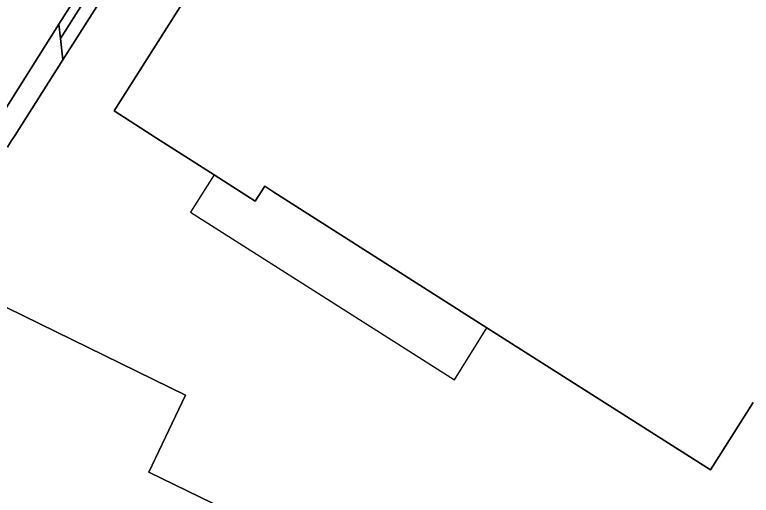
# Model space of a CAD drawing. Extents: x 156141 to 158132, y 385651 to 388333.
# Drawn here: x 156618.4 to 156702, y 386572.8 to 386627.3 of the extents above; entities that cross this region are included whole.
import ezdxf

# ---------------------------------------------------------------- set-up
doc = ezdxf.new("R2010")
doc.units = 0
for name, color, linetype in [('IMGEO_Berm_groen', 7, 'Continuous'), ('IMGEO_Erf', 7, 'Continuous'), ('IMGEO_Pand', 7, 'Continuous'), ('IMGEO_Pand_overbouw', 7, 'Continuous'), ('IMGEO_Rijbaan_lokaal_gesloten', 7, 'Continuous'), ('IMGEO_Voetpad_open', 7, 'Continuous')]:
    doc.layers.add(name, color=color, linetype=linetype)

msp = doc.modelspace()

# ---------------------------------------------------------------- linework, layer by layer
at = {"layer": 'IMGEO_Berm_groen'}
msp.add_lwpolyline([(156648.488, 386663.892), (156647.009, 386663.404), (156636.476, 386646.694), (156627.073, 386632.045), (156623.352, 386626.216), (156623.535, 386624.605)], close=True, dxfattribs=at)
at = {"layer": 'IMGEO_Erf'}
for points in [[(156678.848, 386708.592), (156677.295, 386706.19), (156671.237, 386696.974), (156667.996, 386692.043), (156664.741, 386686.914), (156659.827, 386678.705), (156658.066, 386675.763), (156650.92, 386664.694), (156623.812, 386622.163), (156618.392, 386613.612), (156618.252, 386613.398), (156618.002, 386613.016), (156617.522, 386612.283)], [(156702.228, 386583.306), (156697.378, 386575.668), (156671.969, 386591.751), (156647.782, 386607.166), (156646.749, 386607.822), (156645.652, 386606.154), (156640.998, 386609.109), (156634.439, 386613.274), (156629.638, 386616.371), (156653.852, 386654.511), (156654.037, 386654.393), (156658.856, 386661.989), (156663.254, 386659.201), (156663.362, 386659.378), (156670.604, 386654.774), (156674.825, 386652.09), (156673.747, 386650.393), (156677.948, 386647.724), (156680.443, 386646.138), (156694.315, 386637.324), (156699.046, 386634.325), (156707.538, 386628.94)], [(156500, 386548.209), (156536.341, 386622.805), (156566.089, 386608.323), (156569.213, 386614.732), (156596.408, 386601.474), (156599.425, 386600.358), (156600.911, 386599.949), (156604.086, 386599.42), (156605.629, 386599.31), (156608.85, 386599.398), (156610.375, 386599.588), (156613.543, 386600.283), (156614.995, 386600.738), (156615.595, 386594.927), (156637.747, 386584.139), (156633.6, 386575.406), (156698.58, 386543.772)]]:
    msp.add_lwpolyline(points, dxfattribs=at)
at = {"layer": 'IMGEO_Pand'}
for points in [[(156707.538, 386628.94), (156699.046, 386634.325), (156694.315, 386637.324), (156680.443, 386646.138), (156677.948, 386647.724), (156673.747, 386650.393), (156674.825, 386652.09), (156670.604, 386654.774), (156663.362, 386659.378), (156663.254, 386659.201), (156658.856, 386661.989), (156654.037, 386654.393), (156653.852, 386654.511), (156629.638, 386616.371), (156634.439, 386613.274), (156640.998, 386609.109), (156645.652, 386606.154), (156646.749, 386607.822), (156647.782, 386607.166), (156671.969, 386591.751), (156697.378, 386575.668), (156702.228, 386583.306)], [(156698.58, 386543.772), (156633.6, 386575.406), (156637.747, 386584.139), (156615.595, 386594.927), (156614.995, 386600.738), (156613.543, 386600.283), (156610.375, 386599.588), (156608.85, 386599.398), (156605.629, 386599.31), (156604.086, 386599.42), (156600.911, 386599.949), (156599.425, 386600.358), (156596.408, 386601.474), (156569.213, 386614.732), (156566.089, 386608.323), (156536.341, 386622.805), (156500, 386548.209)]]:
    msp.add_lwpolyline(points, dxfattribs=at)
at = {"layer": 'IMGEO_Pand_overbouw'}
msp.add_lwpolyline([(156640.998, 386609.109), (156639.957, 386607.476), (156638.305, 386604.884), (156668.279, 386585.871), (156671.969, 386591.751), (156647.782, 386607.166), (156646.749, 386607.822), (156645.652, 386606.154)], close=True, dxfattribs=at)
at = {"layer": 'IMGEO_Rijbaan_lokaal_gesloten'}
msp.add_lwpolyline([(156614.905, 386612.853), (156623.352, 386626.216), (156627.073, 386632.045), (156636.476, 386646.694), (156647.009, 386663.404), (156657.828, 386680.422), (156658.407, 386681.319), (156661.583, 386686.315), (156667.221, 386695.196), (156676.089, 386708.874)], dxfattribs=at)
at = {"layer": 'IMGEO_Voetpad_open'}
msp.add_lwpolyline([(156648.488, 386663.892), (156623.535, 386624.605), (156623.812, 386622.163), (156650.92, 386664.694), (156650.508, 386664.558)], close=True, dxfattribs=at)
msp.add_lwpolyline([(156617.522, 386612.283), (156618.002, 386613.016), (156618.252, 386613.398), (156618.392, 386613.612), (156623.812, 386622.163), (156623.535, 386624.605), (156623.352, 386626.216), (156614.905, 386612.853)], dxfattribs=at)

doc.saveas('drawing.dxf')
